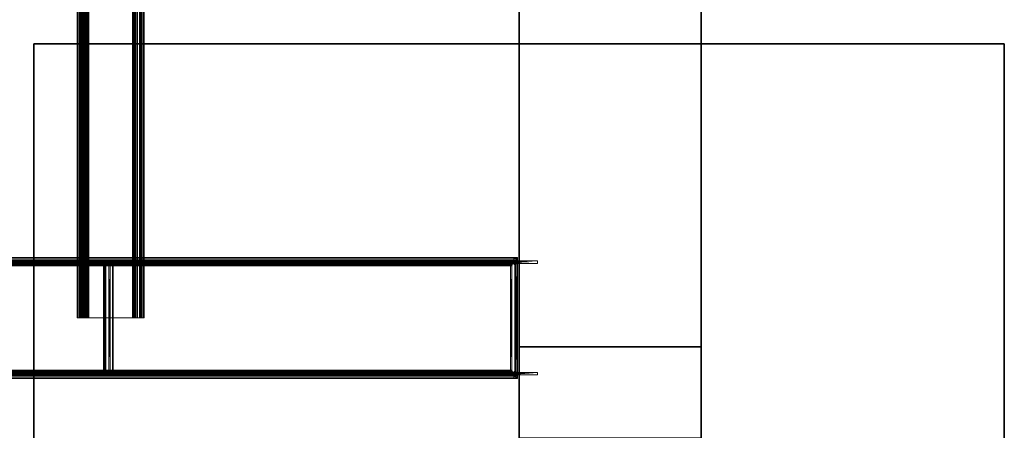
# Model space of a CAD drawing. Extents: x -0.3 to 41.3, y 0 to 17.8.
# Tile 611 of 625: x 40.42 to 41.232, y 9.142 to 9.481. Entities that reach past the tile are written whole.
import ezdxf

# ---------------------------------------------------------------- set-up
doc = ezdxf.new("R2010")
doc.units = 0
doc.header["$MEASUREMENT"] = 0
for name, color, linetype in [('P26', 7, 'Continuous'), ('S26', 7, 'Continuous'), ('V139', 7, 'Continuous'), ('V242', 7, 'Continuous'), ('V313', 7, 'Continuous')]:
    doc.layers.add(name, color=color, linetype=linetype)
doc.layers.add('PILAR_METALICO', color=22, linetype='Continuous', lineweight=0)
doc.layers.add('VIGA_METALICA', color=106, linetype='Continuous', lineweight=0)

msp = doc.modelspace()

# ---------------------------------------------------------------- linework, layer by layer
at = {"layer": 'P26', "color": 12, "true_color": 0xbd0000}
for points, invisible_edges in [([(40.83178, 8.91098, 200.60001), (40.98178, 8.91098, 200.60001), (40.98178, 9.21098, 200.60001)], 12), ([(40.83178, 8.91098, 199.55001), (40.98178, 8.91098, 199.55001), (40.98178, 9.21098, 199.55001)], 12), ([(40.83178, 8.91098, 200.60001), (40.98178, 9.21098, 200.60001), (40.83178, 9.21098, 200.60001)], 9), ([(40.83178, 8.91098, 199.55001), (40.98178, 9.21098, 199.55001), (40.83178, 9.21098, 199.55001)], 9)]:
    msp.add_3dface(points, dxfattribs=dict(at, invisible_edges=invisible_edges))
for points in [[(40.98178, 9.21098, 200.60001), (40.83178, 9.21098, 200.60001), (40.83178, 9.21098, 199.55001), (40.98178, 9.21098, 199.55001)], [(40.83178, 9.21098, 200.60001), (40.83178, 8.91098, 200.60001), (40.83178, 8.91098, 199.55001), (40.83178, 9.21098, 199.55001)], [(40.98178, 8.91098, 200.60001), (40.98178, 9.21098, 200.60001), (40.98178, 9.21098, 199.55001), (40.98178, 8.91098, 199.55001)]]:
    msp.add_3dface(points, dxfattribs=at)
at = {"layer": 'S26', "color": 253, "true_color": 0xca95bd}
for points, invisible_edges in [([(40.43178, 8.66098, 195.60001), (41.23178, 8.66098, 195.60001), (41.23178, 9.46098, 195.60001)], 12), ([(40.43178, 8.66098, 195.10001), (41.23178, 8.66098, 195.10001), (41.23178, 9.46098, 195.10001)], 12), ([(40.43178, 8.66098, 195.60001), (41.23178, 9.46098, 195.60001), (40.43178, 9.46098, 195.60001)], 9), ([(40.43178, 8.66098, 195.10001), (41.23178, 9.46098, 195.10001), (40.43178, 9.46098, 195.10001)], 9)]:
    msp.add_3dface(points, dxfattribs=dict(at, invisible_edges=invisible_edges))
for points in [[(41.23178, 9.46098, 195.60001), (40.43178, 9.46098, 195.60001), (40.43178, 9.46098, 195.10001), (41.23178, 9.46098, 195.10001)], [(40.43178, 9.46098, 195.60001), (40.43178, 8.66098, 195.60001), (40.43178, 8.66098, 195.10001), (40.43178, 9.46098, 195.10001)], [(41.23178, 8.66098, 195.60001), (41.23178, 9.46098, 195.60001), (41.23178, 9.46098, 195.10001), (41.23178, 8.66098, 195.10001)]]:
    msp.add_3dface(points, dxfattribs=at)
at = {"layer": 'V139', "color": 252, "true_color": 0x838383}
for points, invisible_edges in [([(40.98178, 10.83981, 196.60001), (40.83178, 10.83981, 196.60001), (40.83178, 9.13598, 196.60001)], 12), ([(40.98178, 10.83981, 196.00001), (40.83178, 10.83981, 196.00001), (40.83178, 9.13598, 196.00001)], 12), ([(40.98178, 10.83981, 196.60001), (40.83178, 9.13598, 196.60001), (40.98178, 9.13598, 196.60001)], 9), ([(40.98178, 10.83981, 196.00001), (40.83178, 9.13598, 196.00001), (40.98178, 9.13598, 196.00001)], 9)]:
    msp.add_3dface(points, dxfattribs=dict(at, invisible_edges=invisible_edges))
for points in [[(40.83178, 10.83981, 196.60001), (40.83178, 9.13598, 196.60001), (40.83178, 9.13598, 196.00001), (40.83178, 10.83981, 196.00001)], [(40.98178, 9.13598, 196.60001), (40.98178, 10.83981, 196.60001), (40.98178, 10.83981, 196.00001), (40.98178, 9.13598, 196.00001)]]:
    msp.add_3dface(points, dxfattribs=at)
at = {"layer": 'V242', "color": 252, "true_color": 0x838383}
for points, invisible_edges in [([(40.98178, 10.83981, 199.55), (40.83178, 10.83981, 199.55), (40.83178, 9.13598, 199.55)], 12), ([(40.98178, 10.83981, 198.95), (40.83178, 10.83981, 198.95), (40.83178, 9.13598, 198.95)], 12), ([(40.98178, 10.83981, 199.55), (40.83178, 9.13598, 199.55), (40.98178, 9.13598, 199.55)], 9), ([(40.98178, 10.83981, 198.95), (40.83178, 9.13598, 198.95), (40.98178, 9.13598, 198.95)], 9)]:
    msp.add_3dface(points, dxfattribs=dict(at, invisible_edges=invisible_edges))
for points in [[(40.83178, 10.83981, 199.55), (40.83178, 9.13598, 199.55), (40.83178, 9.13598, 198.95), (40.83178, 10.83981, 198.95)], [(40.98178, 9.13598, 199.55), (40.98178, 10.83981, 199.55), (40.98178, 10.83981, 198.95), (40.98178, 9.13598, 198.95)]]:
    msp.add_3dface(points, dxfattribs=at)
at = {"layer": 'V313', "color": 252, "true_color": 0x838383}
for points, invisible_edges in [([(40.98178, 10.76481, 200.60001), (40.83178, 10.76481, 200.60001), (40.83178, 9.21098, 200.60001)], 12), ([(40.98178, 10.76481, 200.30001), (40.83178, 10.76481, 200.30001), (40.83178, 9.21098, 200.30001)], 12), ([(40.98178, 10.76481, 200.60001), (40.83178, 9.21098, 200.60001), (40.98178, 9.21098, 200.60001)], 9), ([(40.98178, 10.76481, 200.30001), (40.83178, 9.21098, 200.30001), (40.98178, 9.21098, 200.30001)], 9)]:
    msp.add_3dface(points, dxfattribs=dict(at, invisible_edges=invisible_edges))
for points in [[(40.83178, 10.76481, 200.60001), (40.83178, 9.21098, 200.60001), (40.83178, 9.21098, 200.30001), (40.83178, 10.76481, 200.30001)], [(40.98178, 9.21098, 200.60001), (40.98178, 10.76481, 200.60001), (40.98178, 10.76481, 200.30001), (40.98178, 9.21098, 200.30001)], [(40.83178, 9.21098, 200.60001), (40.98178, 9.21098, 200.60001), (40.98178, 9.21098, 200.30001), (40.83178, 9.21098, 200.30001)]]:
    msp.add_3dface(points, dxfattribs=at)

# ---------------------------------------------------------------- meshes
at = {"layer": 'PILAR_METALICO'}
mesh = msp.add_polyface(dxfattribs=at)
corners = [(40.48926, 9.19181, 199.54735), (40.48926, 9.19181, 199.76691), (40.48926, 9.27781, 199.54735), (40.48926, 9.27781, 199.76691), (40.48956, 9.19028, 199.54735), (40.48956, 9.19028, 199.76691), (40.48956, 9.27934, 199.54735), (40.48956, 9.27934, 199.76691), (40.49043, 9.18898, 199.54735), (40.49043, 9.18898, 199.76691), (40.49043, 9.28064, 199.54735), (40.49043, 9.28064, 199.76691), (40.49126, 9.19181, 199.54735), (40.49126, 9.19181, 199.76691), (40.49126, 9.27781, 199.54735), (40.49126, 9.27781, 199.76691), (40.49141, 9.19104, 199.54735), (40.49141, 9.19104, 199.76691), (40.49141, 9.27858, 199.54735), (40.49141, 9.27858, 199.76691), (40.49173, 9.18811, 199.54735), (40.49173, 9.18811, 199.76691), (40.49173, 9.28151, 199.54735), (40.49173, 9.28151, 199.76691), (40.49185, 9.1904, 199.54735), (40.49185, 9.1904, 199.76691), (40.49185, 9.27922, 199.54735), (40.49185, 9.27922, 199.76691), (40.49249, 9.18996, 199.54735), (40.49249, 9.18996, 199.76691), (40.49249, 9.27966, 199.54735), (40.49249, 9.27966, 199.76691), (40.49326, 9.18781, 199.54735), (40.49326, 9.18781, 199.76691), (40.49326, 9.18981, 199.54735), (40.49326, 9.18981, 199.76691), (40.49326, 9.27981, 199.54735), (40.49326, 9.27981, 199.76691), (40.49326, 9.28181, 199.54735), (40.49326, 9.28181, 199.76691), (40.52926, 9.18781, 199.54735), (40.52926, 9.18781, 199.76691), (40.52926, 9.18981, 199.54735), (40.52926, 9.18981, 199.76691), (40.52926, 9.27981, 199.54735), (40.52926, 9.27981, 199.76691), (40.52926, 9.28181, 199.54735), (40.52926, 9.28181, 199.76691)]
mesh.append_faces([[corners[k] for k in face] for face in [(34, 28, 29, 35), (28, 24, 25, 29), (24, 16, 17, 25), (16, 12, 13, 17), (12, 14, 15, 13), (14, 18, 19, 15), (18, 26, 27, 19), (26, 30, 31, 27), (30, 36, 37, 31), (36, 44, 45, 37), (44, 46, 47, 45), (46, 38, 39, 47), (38, 22, 23, 39), (22, 10, 11, 23), (10, 6, 7, 11), (6, 2, 3, 7), (2, 0, 1, 3), (0, 4, 5, 1), (4, 8, 9, 5), (8, 20, 21, 9), (20, 32, 33, 21), (32, 40, 41, 33), (40, 42, 43, 41), (42, 34, 35, 43)]])
mesh.append_faces([[corners[k] for k in face] for face in [(6, 0, 2), (36, 46, 44), (32, 42, 40), (5, 3, 1), (35, 41, 43), (39, 45, 47)]], dxfattribs={"vtx0": -1})
mesh.append_faces([[corners[k] for k in face] for face in [(0, 6, 4), (4, 10, 8), (14, 22, 18), (18, 22, 26), (26, 38, 30), (30, 38, 36), (8, 12, 20), (12, 8, 14), (20, 24, 32), (3, 5, 7), (7, 9, 11), (13, 21, 17), (17, 21, 25), (25, 33, 29), (29, 33, 35), (11, 15, 23), (15, 11, 13), (23, 27, 39)]], dxfattribs={"vtx0": -1, "vtx1": -1})
mesh.append_faces([[corners[k] for k in face] for face in [(8, 10, 14), (11, 9, 13)]], dxfattribs={"vtx0": -1, "vtx1": -1, "vtx2": -1})
mesh.append_faces([[corners[k] for k in face] for face in [(4, 6, 10), (14, 10, 22), (26, 22, 38), (36, 38, 46), (20, 12, 16), (20, 16, 24), (32, 24, 28), (32, 28, 34), (32, 34, 42), (7, 5, 9), (13, 9, 21), (25, 21, 33), (35, 33, 41), (23, 15, 19), (23, 19, 27), (39, 27, 31), (39, 31, 37), (39, 37, 45)]], dxfattribs={"vtx0": -1, "vtx2": -1})
mesh = msp.add_polyface(dxfattribs=at)
corners = [(40.79045, 9.18781, 199.54735), (40.79045, 9.18781, 199.74735), (40.79045, 9.18981, 199.54735), (40.79045, 9.18981, 199.74735), (40.79045, 9.27981, 199.54735), (40.79045, 9.27981, 199.74735), (40.79045, 9.28181, 199.54735), (40.79045, 9.28181, 199.74735), (40.82645, 9.18781, 199.54735), (40.82645, 9.18781, 199.74735), (40.82645, 9.18981, 199.54735), (40.82645, 9.18981, 199.74735), (40.82645, 9.27981, 199.54735), (40.82645, 9.27981, 199.74735), (40.82645, 9.28181, 199.54735), (40.82645, 9.28181, 199.74735), (40.82722, 9.18996, 199.54735), (40.82722, 9.18996, 199.74735), (40.82722, 9.27966, 199.54735), (40.82722, 9.27966, 199.74735), (40.82786, 9.1904, 199.54735), (40.82786, 9.1904, 199.74735), (40.82786, 9.27922, 199.54735), (40.82786, 9.27922, 199.74735), (40.82798, 9.18811, 199.54735), (40.82798, 9.18811, 199.74735), (40.82798, 9.28151, 199.54735), (40.82798, 9.28151, 199.74735), (40.8283, 9.19104, 199.54735), (40.8283, 9.19104, 199.74735), (40.8283, 9.27858, 199.54735), (40.8283, 9.27858, 199.74735), (40.82845, 9.19181, 199.54735), (40.82845, 9.19181, 199.74735), (40.82845, 9.27781, 199.54735), (40.82845, 9.27781, 199.74735), (40.82928, 9.18898, 199.54735), (40.82928, 9.18898, 199.74735), (40.82928, 9.28064, 199.54735), (40.82928, 9.28064, 199.74735), (40.83015, 9.19028, 199.54735), (40.83015, 9.19028, 199.74735), (40.83015, 9.27934, 199.54735), (40.83015, 9.27934, 199.74735), (40.83045, 9.19181, 199.54735), (40.83045, 9.19181, 199.74735), (40.83045, 9.27781, 199.54735), (40.83045, 9.27781, 199.74735)]
mesh.append_faces([[corners[k] for k in face] for face in [(12, 18, 19, 13), (18, 22, 23, 19), (22, 30, 31, 23), (30, 34, 35, 31), (34, 32, 33, 35), (32, 28, 29, 33), (28, 20, 21, 29), (20, 16, 17, 21), (16, 10, 11, 17), (10, 2, 3, 11), (2, 0, 1, 3), (0, 8, 9, 1), (8, 24, 25, 9), (24, 36, 37, 25), (36, 40, 41, 37), (40, 44, 45, 41), (44, 46, 47, 45), (46, 42, 43, 47), (42, 38, 39, 43), (38, 26, 27, 39), (26, 14, 15, 27), (14, 6, 7, 15), (6, 4, 5, 7), (4, 12, 13, 5)]])
mesh.append_faces([[corners[k] for k in face] for face in [(14, 4, 6), (10, 0, 2), (40, 46, 44), (9, 3, 1), (13, 7, 5), (43, 45, 47)]], dxfattribs={"vtx0": -1})
mesh.append_faces([[corners[k] for k in face] for face in [(4, 14, 12), (12, 26, 18), (18, 26, 22), (22, 26, 30), (30, 38, 34), (34, 38, 32), (0, 10, 8), (8, 16, 24), (24, 28, 36), (36, 42, 40), (3, 9, 11), (11, 25, 17), (17, 25, 21), (21, 25, 29), (29, 37, 33), (33, 37, 35), (7, 13, 15), (15, 19, 27), (27, 31, 39), (39, 41, 43)]], dxfattribs={"vtx0": -1, "vtx1": -1})
mesh.append_faces([[corners[k] for k in face] for face in [(36, 32, 38), (39, 35, 37)]], dxfattribs={"vtx0": -1, "vtx1": -1, "vtx2": -1})
mesh.append_faces([[corners[k] for k in face] for face in [(12, 14, 26), (30, 26, 38), (8, 10, 16), (24, 16, 20), (24, 20, 28), (36, 28, 32), (36, 38, 42), (40, 42, 46), (11, 9, 25), (29, 25, 37), (15, 13, 19), (27, 19, 23), (27, 23, 31), (39, 31, 35), (39, 37, 41), (43, 41, 45)]], dxfattribs={"vtx0": -1, "vtx2": -1})
at = {"layer": 'VIGA_METALICA'}
mesh = msp.add_polyface(dxfattribs=at)
corners = [(40.46748, 9.23481, 199.77283), (40.46748, 10.74481, 199.77283), (40.46769, 9.23481, 199.77128), (40.46769, 10.74481, 199.77128), (40.46826, 9.23481, 199.7858), (40.46826, 10.74481, 199.7858), (40.46848, 9.23481, 199.76993), (40.46848, 10.74481, 199.76993), (40.46947, 9.23481, 199.77271), (40.46947, 10.74481, 199.77271), (40.46958, 9.23481, 199.77193), (40.46958, 10.74481, 199.77193), (40.46972, 9.23481, 199.76899), (40.46972, 10.74481, 199.76899), (40.46997, 9.23481, 199.77126), (40.46997, 10.74481, 199.77126), (40.47025, 9.23481, 199.78568), (40.47025, 10.74481, 199.78568), (40.4706, 9.23481, 199.77079), (40.4706, 10.74481, 199.77079), (40.47123, 9.23481, 199.76859), (40.47123, 10.74481, 199.76859), (40.47135, 9.23481, 199.77059), (40.47135, 10.74481, 199.77059), (40.47221, 9.23481, 199.85168), (40.47221, 10.74481, 199.85168), (40.47299, 9.23481, 199.86466), (40.47299, 10.74481, 199.86466), (40.47338, 9.23481, 199.86617), (40.47338, 10.74481, 199.86617), (40.47421, 9.23481, 199.85156), (40.47421, 10.74481, 199.85156), (40.47433, 9.23481, 199.86741), (40.47433, 10.74481, 199.86741), (40.47498, 9.23481, 199.86454), (40.47498, 10.74481, 199.86454), (40.47518, 9.23481, 199.8653), (40.47518, 10.74481, 199.8653), (40.47565, 9.23481, 199.86592), (40.47565, 10.74481, 199.86592), (40.47567, 9.23481, 199.8682), (40.47567, 10.74481, 199.8682), (40.47633, 9.23481, 199.86631), (40.47633, 10.74481, 199.86631), (40.4771, 9.23481, 199.86642), (40.4771, 10.74481, 199.86642), (40.47722, 9.23481, 199.86841), (40.47722, 10.74481, 199.86841), (40.51315, 9.23481, 199.76608), (40.51315, 10.74481, 199.76608), (40.51327, 9.23481, 199.76807), (40.51327, 10.74481, 199.76807), (40.51405, 9.23481, 199.76818), (40.51405, 10.74481, 199.76818), (40.5147, 9.23481, 199.76629), (40.5147, 10.74481, 199.76629), (40.51472, 9.23481, 199.76857), (40.51472, 10.74481, 199.76857), (40.51519, 9.23481, 199.7692), (40.51519, 10.74481, 199.7692), (40.51539, 9.23481, 199.76995), (40.51539, 10.74481, 199.76995), (40.51605, 9.23481, 199.76708), (40.51605, 10.74481, 199.76708), (40.51699, 9.23481, 199.76832), (40.51699, 10.74481, 199.76832), (40.51739, 9.23481, 199.76983), (40.51739, 10.74481, 199.76983), (40.51902, 9.23481, 199.8639), (40.51902, 10.74481, 199.8639), (40.51914, 9.23481, 199.8659), (40.51914, 10.74481, 199.8659), (40.51978, 9.23481, 199.8637), (40.51978, 10.74481, 199.8637), (40.5204, 9.23481, 199.86323), (40.5204, 10.74481, 199.86323), (40.52065, 9.23481, 199.8655), (40.52065, 10.74481, 199.8655), (40.5208, 9.23481, 199.86256), (40.5208, 10.74481, 199.86256), (40.5209, 9.23481, 199.86179), (40.5209, 10.74481, 199.86179), (40.5219, 9.23481, 199.86456), (40.5219, 10.74481, 199.86456), (40.52269, 9.23481, 199.86321), (40.52269, 10.74481, 199.86321), (40.5229, 9.23481, 199.86167), (40.5229, 10.74481, 199.86167)]
mesh.append_faces([[corners[k] for k in face] for face in [(50, 52, 53, 51), (52, 56, 57, 53), (56, 58, 59, 57), (58, 60, 61, 59), (60, 80, 81, 61), (80, 78, 79, 81), (78, 74, 75, 79), (74, 72, 73, 75), (72, 68, 69, 73), (68, 44, 45, 69), (44, 42, 43, 45), (42, 38, 39, 43), (38, 36, 37, 39), (36, 34, 35, 37), (34, 30, 31, 35), (30, 24, 25, 31), (24, 26, 27, 25), (26, 28, 29, 27), (28, 32, 33, 29), (32, 40, 41, 33), (40, 46, 47, 41), (46, 70, 71, 47), (70, 76, 77, 71), (76, 82, 83, 77), (82, 84, 85, 83), (84, 86, 87, 85), (86, 66, 67, 87), (66, 64, 65, 67), (64, 62, 63, 65), (62, 54, 55, 63), (54, 48, 49, 55), (48, 20, 21, 49), (20, 12, 13, 21), (12, 6, 7, 13), (6, 2, 3, 7), (2, 0, 1, 3), (0, 4, 5, 1), (4, 16, 17, 5), (16, 8, 9, 17), (8, 10, 11, 9), (10, 14, 15, 11), (14, 18, 19, 15), (18, 22, 23, 19), (22, 50, 51, 23)]])
mesh.append_faces([[corners[k] for k in face] for face in [(54, 20, 48), (0, 16, 4), (32, 46, 40), (34, 24, 30), (25, 35, 31), (47, 33, 41), (21, 55, 49), (17, 1, 5)]], dxfattribs={"vtx0": -1})
mesh.append_faces([[corners[k] for k in face] for face in [(20, 22, 12), (12, 22, 6), (6, 22, 2), (2, 10, 0), (64, 50, 62), (50, 64, 52), (52, 64, 56), (56, 66, 58), (58, 66, 60), (60, 86, 80), (80, 84, 78), (78, 84, 74), (74, 82, 72), (72, 82, 68), (68, 82, 44), (24, 34, 26), (26, 36, 28), (28, 42, 32), (35, 27, 37), (37, 29, 39), (39, 29, 43), (43, 33, 45), (65, 57, 67), (67, 61, 87), (87, 81, 85), (85, 75, 83), (83, 45, 77), (77, 45, 71), (71, 45, 47), (55, 21, 63), (51, 21, 23), (23, 3, 19), (19, 3, 15), (15, 3, 11), (11, 1, 9), (9, 1, 17)]], dxfattribs={"vtx0": -1, "vtx1": -1})
mesh.append_faces([[corners[k] for k in face] for face in [(20, 62, 50), (44, 46, 32), (47, 45, 33), (63, 21, 51)]], dxfattribs={"vtx0": -1, "vtx1": -1, "vtx2": -1})
mesh.append_faces([[corners[k] for k in face] for face in [(20, 54, 62), (20, 50, 22), (2, 22, 18), (2, 18, 14), (2, 14, 10), (0, 10, 8), (0, 8, 16), (56, 64, 66), (60, 66, 86), (80, 86, 84), (74, 84, 82), (44, 82, 76), (44, 76, 70), (44, 70, 46), (26, 34, 36), (28, 36, 38), (28, 38, 42), (32, 42, 44), (35, 25, 27), (37, 27, 29), (43, 29, 33), (51, 65, 63), (65, 51, 53), (65, 53, 57), (67, 57, 59), (67, 59, 61), (87, 61, 81), (85, 81, 79), (85, 79, 75), (83, 75, 73), (83, 73, 69), (83, 69, 45), (23, 21, 13), (23, 13, 7), (23, 7, 3), (11, 3, 1)]], dxfattribs={"vtx0": -1, "vtx2": -1})
mesh = msp.add_polyface(dxfattribs=at)
corners = [(33.13246, 9.18481, 200.15914), (33.13246, 9.18747, 200.15914), (33.13246, 9.28215, 200.15914), (33.13246, 9.28481, 200.15914), (33.13513, 9.18481, 200.20374), (33.13513, 9.18747, 200.20374), (33.13513, 9.28215, 200.20374), (33.13513, 9.28481, 200.20374), (33.13519, 9.18767, 200.20476), (33.13519, 9.28195, 200.20476), (33.13524, 9.18825, 200.20562), (33.13524, 9.28137, 200.20562), (33.13525, 9.18521, 200.20577), (33.13525, 9.28441, 200.20577), (33.13528, 9.18911, 200.20619), (33.13528, 9.28051, 200.20619), (33.13529, 9.19013, 200.20639), (33.13529, 9.27949, 200.20639), (33.13536, 9.18637, 200.20749), (33.13536, 9.28325, 200.20749), (33.13543, 9.18809, 200.20865), (33.13543, 9.28153, 200.20865), (33.13545, 9.19013, 200.20905), (33.13545, 9.27949, 200.20905), (40.82746, 9.18481, 199.69744), (40.82746, 9.18747, 199.69744), (40.82746, 9.28215, 199.69744), (40.82746, 9.28481, 199.69744), (40.83013, 9.18481, 199.74204), (40.83013, 9.18747, 199.74204), (40.83013, 9.28215, 199.74204), (40.83013, 9.28481, 199.74204), (40.83019, 9.18767, 199.74306), (40.83019, 9.28195, 199.74306), (40.83024, 9.18825, 199.74392), (40.83024, 9.28137, 199.74392), (40.83025, 9.18521, 199.74407), (40.83025, 9.28441, 199.74407), (40.83028, 9.18911, 199.74449), (40.83028, 9.28051, 199.74449), (40.83029, 9.19013, 199.74469), (40.83029, 9.27949, 199.74469), (40.83036, 9.18637, 199.74579), (40.83036, 9.28325, 199.74579), (40.83043, 9.18809, 199.74695), (40.83043, 9.28153, 199.74695), (40.83045, 9.19013, 199.74735), (40.83045, 9.27949, 199.74735)]
mesh.append_faces([[corners[k] for k in face] for face in [(30, 33, 9, 6), (33, 35, 11, 9), (35, 39, 15, 11), (39, 41, 17, 15), (41, 40, 16, 17), (40, 38, 14, 16), (38, 34, 10, 14), (34, 32, 8, 10), (32, 29, 5, 8), (29, 25, 1, 5), (25, 24, 0, 1), (24, 28, 4, 0), (28, 36, 12, 4), (36, 42, 18, 12), (42, 44, 20, 18), (44, 46, 22, 20), (46, 47, 23, 22), (47, 45, 21, 23), (45, 43, 19, 21), (43, 37, 13, 19), (37, 31, 7, 13), (31, 27, 3, 7), (27, 26, 2, 3), (26, 30, 6, 2)]])
mesh.append_faces([[corners[k] for k in face] for face in [(27, 30, 26), (37, 27, 31), (25, 28, 24), (3, 13, 7), (12, 0, 4)]], dxfattribs={"vtx0": -1})
mesh.append_faces([[corners[k] for k in face] for face in [(43, 27, 37), (28, 25, 36), (36, 25, 42), (42, 29, 44), (44, 34, 46), (46, 41, 47), (47, 39, 45), (45, 33, 43), (20, 5, 18), (5, 20, 8), (8, 20, 10), (10, 22, 14), (14, 22, 16), (16, 23, 17), (17, 21, 15), (15, 21, 11), (11, 21, 9), (9, 19, 6), (6, 19, 2), (2, 19, 3), (0, 12, 1), (1, 18, 5)]], dxfattribs={"vtx0": -1, "vtx1": -1})
mesh.append_faces([[corners[k] for k in face] for face in [(30, 27, 43)]], dxfattribs={"vtx0": -1, "vtx1": -1, "vtx2": -1})
mesh.append_faces([[corners[k] for k in face] for face in [(42, 25, 29), (44, 29, 32), (44, 32, 34), (46, 34, 38), (46, 38, 40), (46, 40, 41), (47, 41, 39), (45, 39, 35), (45, 35, 33), (43, 33, 30), (10, 20, 22), (16, 22, 23), (17, 23, 21), (9, 21, 19), (3, 19, 13), (1, 12, 18)]], dxfattribs={"vtx0": -1, "vtx2": -1})
mesh = msp.add_polyface(dxfattribs=at)
corners = [(33.13545, 9.18481, 199.55267), (33.13545, 9.18481, 199.59735), (33.13545, 9.18521, 199.55063), (33.13545, 9.18637, 199.54891), (33.13545, 9.18747, 199.55267), (33.13545, 9.18747, 199.59735), (33.13545, 9.18767, 199.55165), (33.13545, 9.18809, 199.54775), (33.13545, 9.18825, 199.55079), (33.13545, 9.18911, 199.55021), (33.13545, 9.19013, 199.54735), (33.13545, 9.19013, 199.55001), (33.13545, 9.27949, 199.54735), (33.13545, 9.27949, 199.55001), (33.13545, 9.28051, 199.55021), (33.13545, 9.28137, 199.55079), (33.13545, 9.28153, 199.54775), (33.13545, 9.28195, 199.55165), (33.13545, 9.28215, 199.55267), (33.13545, 9.28215, 199.59735), (33.13545, 9.28325, 199.54891), (33.13545, 9.28441, 199.55063), (33.13545, 9.28481, 199.55267), (33.13545, 9.28481, 199.59735), (40.83045, 9.18481, 199.55267), (40.83045, 9.18481, 199.59735), (40.83045, 9.18521, 199.55063), (40.83045, 9.18637, 199.54891), (40.83045, 9.18747, 199.55267), (40.83045, 9.18747, 199.59735), (40.83045, 9.18767, 199.55165), (40.83045, 9.18809, 199.54775), (40.83045, 9.18825, 199.55079), (40.83045, 9.18911, 199.55021), (40.83045, 9.19013, 199.54735), (40.83045, 9.19013, 199.55001), (40.83045, 9.27949, 199.54735), (40.83045, 9.27949, 199.55001), (40.83045, 9.28051, 199.55021), (40.83045, 9.28137, 199.55079), (40.83045, 9.28153, 199.54775), (40.83045, 9.28195, 199.55165), (40.83045, 9.28215, 199.55267), (40.83045, 9.28215, 199.59735), (40.83045, 9.28325, 199.54891), (40.83045, 9.28441, 199.55063), (40.83045, 9.28481, 199.55267), (40.83045, 9.28481, 199.59735)]
mesh.append_faces([[corners[k] for k in face] for face in [(18, 17, 41, 42), (17, 15, 39, 41), (15, 14, 38, 39), (14, 13, 37, 38), (13, 11, 35, 37), (11, 9, 33, 35), (9, 8, 32, 33), (8, 6, 30, 32), (6, 4, 28, 30), (4, 5, 29, 28), (5, 1, 25, 29), (1, 0, 24, 25), (0, 2, 26, 24), (2, 3, 27, 26), (3, 7, 31, 27), (7, 10, 34, 31), (10, 12, 36, 34), (12, 16, 40, 36), (16, 20, 44, 40), (20, 21, 45, 44), (21, 22, 46, 45), (22, 23, 47, 46), (23, 19, 43, 47), (19, 18, 42, 43)]])
mesh.append_faces([[corners[k] for k in face] for face in [(23, 18, 19), (21, 23, 22), (5, 0, 1), (47, 45, 46), (26, 25, 24)]], dxfattribs={"vtx0": -1})
mesh.append_faces([[corners[k] for k in face] for face in [(20, 23, 21), (0, 5, 2), (2, 5, 3), (3, 4, 7), (7, 8, 10), (10, 13, 12), (12, 14, 16), (16, 17, 20), (31, 28, 27), (28, 31, 30), (30, 31, 32), (32, 34, 33), (33, 34, 35), (35, 36, 37), (37, 40, 38), (38, 40, 39), (39, 40, 41), (41, 44, 42), (42, 44, 43), (43, 44, 47), (25, 26, 29), (29, 27, 28)]], dxfattribs={"vtx0": -1, "vtx1": -1})
mesh.append_faces([[corners[k] for k in face] for face in [(18, 23, 20)]], dxfattribs={"vtx0": -1, "vtx1": -1, "vtx2": -1})
mesh.append_faces([[corners[k] for k in face] for face in [(3, 5, 4), (7, 4, 6), (7, 6, 8), (10, 8, 9), (10, 9, 11), (10, 11, 13), (12, 13, 14), (16, 14, 15), (16, 15, 17), (20, 17, 18), (32, 31, 34), (35, 34, 36), (37, 36, 40), (41, 40, 44), (47, 44, 45), (29, 26, 27)]], dxfattribs={"vtx0": -1, "vtx2": -1})
mesh = msp.add_polyface(dxfattribs=at)
corners = [(39.46854, 9.19181, 199.81917), (39.46854, 9.27781, 199.81917), (39.46862, 9.19028, 199.81946), (39.46862, 9.27934, 199.81946), (39.46885, 9.18898, 199.8203), (39.46885, 9.28064, 199.8203), (39.46907, 9.19181, 199.8211), (39.46907, 9.27781, 199.8211), (39.46911, 9.19104, 199.82124), (39.46911, 9.27858, 199.82124), (39.46919, 9.18811, 199.82155), (39.46919, 9.28151, 199.82155), (39.46922, 9.1904, 199.82166), (39.46922, 9.27922, 199.82166), (39.46939, 9.18996, 199.82229), (39.46939, 9.27966, 199.82229), (39.46959, 9.18781, 199.82302), (39.46959, 9.18981, 199.82302), (39.46959, 9.27981, 199.82302), (39.46959, 9.28181, 199.82302), (39.4791, 9.18781, 199.85775), (39.4791, 9.18981, 199.85775), (39.4791, 9.27981, 199.85775), (39.4791, 9.28181, 199.85775), (40.49669, 9.19181, 199.53761), (40.49669, 9.27781, 199.53761), (40.49677, 9.19028, 199.53791), (40.49677, 9.27934, 199.53791), (40.497, 9.18898, 199.53874), (40.497, 9.28064, 199.53874), (40.49722, 9.19181, 199.53954), (40.49722, 9.27781, 199.53954), (40.49726, 9.19104, 199.53969), (40.49726, 9.27858, 199.53969), (40.49734, 9.18811, 199.53999), (40.49734, 9.28151, 199.53999), (40.49737, 9.1904, 199.54011), (40.49737, 9.27922, 199.54011), (40.49754, 9.18996, 199.54073), (40.49754, 9.27966, 199.54073), (40.49775, 9.18781, 199.54147), (40.49775, 9.18981, 199.54147), (40.49775, 9.27981, 199.54147), (40.49775, 9.28181, 199.54147), (40.50725, 9.18781, 199.57619), (40.50725, 9.18981, 199.57619), (40.50725, 9.27981, 199.57619), (40.50725, 9.28181, 199.57619)]
mesh.append_faces([[corners[k] for k in face] for face in [(41, 38, 14, 17), (38, 36, 12, 14), (36, 32, 8, 12), (32, 30, 6, 8), (30, 31, 7, 6), (31, 33, 9, 7), (33, 37, 13, 9), (37, 39, 15, 13), (39, 42, 18, 15), (42, 46, 22, 18), (46, 47, 23, 22), (47, 43, 19, 23), (43, 35, 11, 19), (35, 29, 5, 11), (29, 27, 3, 5), (27, 25, 1, 3), (25, 24, 0, 1), (24, 26, 2, 0), (26, 28, 4, 2), (28, 34, 10, 4), (34, 40, 16, 10), (40, 44, 20, 16), (44, 45, 21, 20), (45, 41, 17, 21)]])
mesh.append_faces([[corners[k] for k in face] for face in [(47, 35, 43), (34, 44, 40), (23, 18, 22), (11, 23, 19), (21, 16, 20)]], dxfattribs={"vtx0": -1})
mesh.append_faces([[corners[k] for k in face] for face in [(26, 41, 28), (41, 26, 38), (38, 26, 36), (36, 24, 32), (32, 24, 30), (30, 25, 31), (31, 27, 33), (33, 27, 37), (37, 27, 39), (39, 29, 42), (42, 29, 46), (46, 29, 47), (44, 34, 45), (45, 28, 41), (5, 23, 11), (16, 21, 10), (10, 21, 4), (4, 17, 2), (2, 12, 0), (0, 7, 1), (1, 9, 3), (3, 15, 5)]], dxfattribs={"vtx0": -1, "vtx1": -1})
mesh.append_faces([[corners[k] for k in face] for face in [(18, 23, 5)]], dxfattribs={"vtx0": -1, "vtx1": -1, "vtx2": -1})
mesh.append_faces([[corners[k] for k in face] for face in [(36, 26, 24), (30, 24, 25), (31, 25, 27), (39, 27, 29), (47, 29, 35), (45, 34, 28), (4, 21, 17), (2, 17, 14), (2, 14, 12), (0, 12, 8), (0, 8, 6), (0, 6, 7), (1, 7, 9), (3, 9, 13), (3, 13, 15), (5, 15, 18)]], dxfattribs={"vtx0": -1, "vtx2": -1})
mesh = msp.add_polyface(dxfattribs=at)
corners = [(40.49378, 9.19181, 199.75849), (40.49378, 9.27781, 199.75849), (40.49394, 9.19028, 199.75875), (40.49394, 9.27934, 199.75875), (40.49442, 9.18898, 199.75947), (40.49442, 9.28064, 199.75947), (40.49488, 9.19181, 199.76016), (40.49488, 9.27781, 199.76016), (40.49497, 9.19104, 199.76029), (40.49497, 9.27858, 199.76029), (40.49514, 9.18811, 199.76055), (40.49514, 9.28151, 199.76055), (40.49521, 9.1904, 199.76065), (40.49521, 9.27922, 199.76065), (40.49556, 9.18996, 199.76119), (40.49556, 9.27966, 199.76119), (40.49599, 9.18781, 199.76183), (40.49599, 9.18981, 199.76183), (40.49599, 9.27981, 199.76183), (40.49599, 9.28181, 199.76183), (40.51588, 9.18781, 199.79183), (40.51588, 9.18981, 199.79183), (40.51588, 9.27981, 199.79183), (40.51588, 9.28181, 199.79183), (40.82487, 9.19181, 199.53894), (40.82487, 9.27781, 199.53894), (40.82504, 9.19028, 199.53919), (40.82504, 9.27934, 199.53919), (40.82552, 9.18898, 199.53991), (40.82552, 9.28064, 199.53991), (40.82598, 9.19181, 199.5406), (40.82598, 9.27781, 199.5406), (40.82606, 9.19104, 199.54073), (40.82606, 9.27858, 199.54073), (40.82623, 9.18811, 199.54099), (40.82623, 9.28151, 199.54099), (40.8263, 9.1904, 199.54109), (40.8263, 9.27922, 199.54109), (40.82666, 9.18996, 199.54163), (40.82666, 9.27966, 199.54163), (40.82708, 9.18781, 199.54227), (40.82708, 9.18981, 199.54227), (40.82708, 9.27981, 199.54227), (40.82708, 9.28181, 199.54227), (40.84698, 9.18781, 199.57227), (40.84698, 9.18981, 199.57227), (40.84698, 9.27981, 199.57227), (40.84698, 9.28181, 199.57227)]
mesh.append_faces([[corners[k] for k in face] for face in [(41, 38, 14, 17), (38, 36, 12, 14), (36, 32, 8, 12), (32, 30, 6, 8), (30, 31, 7, 6), (31, 33, 9, 7), (33, 37, 13, 9), (37, 39, 15, 13), (39, 42, 18, 15), (42, 46, 22, 18), (46, 47, 23, 22), (47, 43, 19, 23), (43, 35, 11, 19), (35, 29, 5, 11), (29, 27, 3, 5), (27, 25, 1, 3), (25, 24, 0, 1), (24, 26, 2, 0), (26, 28, 4, 2), (28, 34, 10, 4), (34, 40, 16, 10), (40, 44, 20, 16), (44, 45, 21, 20), (45, 41, 17, 21)]])
mesh.append_faces([[corners[k] for k in face] for face in [(47, 35, 43), (34, 44, 40), (23, 18, 22), (11, 23, 19), (21, 16, 20)]], dxfattribs={"vtx0": -1})
mesh.append_faces([[corners[k] for k in face] for face in [(26, 41, 28), (41, 26, 38), (38, 26, 36), (36, 24, 32), (32, 24, 30), (30, 25, 31), (31, 27, 33), (33, 27, 37), (37, 27, 39), (39, 29, 42), (42, 29, 46), (46, 29, 47), (44, 34, 45), (45, 28, 41), (5, 23, 11), (16, 21, 10), (10, 21, 4), (4, 17, 2), (2, 12, 0), (0, 7, 1), (1, 9, 3), (3, 15, 5)]], dxfattribs={"vtx0": -1, "vtx1": -1})
mesh.append_faces([[corners[k] for k in face] for face in [(18, 23, 5)]], dxfattribs={"vtx0": -1, "vtx1": -1, "vtx2": -1})
mesh.append_faces([[corners[k] for k in face] for face in [(36, 26, 24), (30, 24, 25), (31, 25, 27), (39, 27, 29), (47, 29, 35), (45, 34, 28), (4, 21, 17), (2, 17, 14), (2, 14, 12), (0, 12, 8), (0, 8, 6), (0, 6, 7), (1, 7, 9), (3, 9, 13), (3, 13, 15), (5, 15, 18)]], dxfattribs={"vtx0": -1, "vtx2": -1})

doc.saveas('drawing.dxf')
